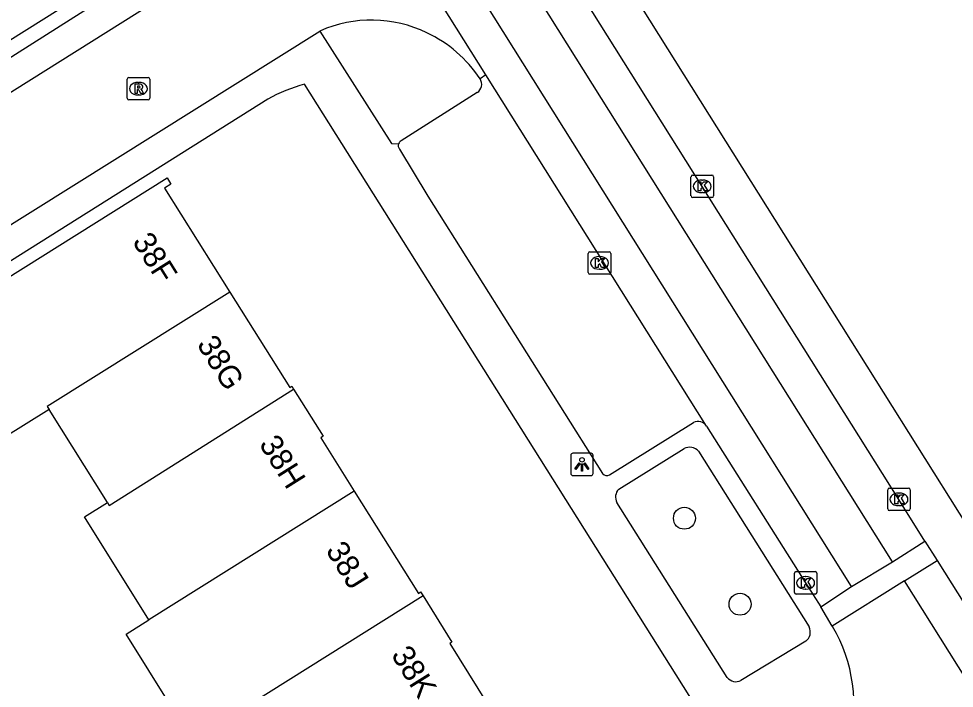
# Model space of a CAD drawing. Extents: x 160077 to 160945, y 386481 to 387498.
# Drawn here: x 160464.84 to 160506.47, y 386938.71 to 386968.48 of the extents above; entities that cross this region are included whole.
import ezdxf

# ---------------------------------------------------------------- set-up
doc = ezdxf.new("R2010")
doc.units = 0
for name, color, linetype in [('IMGEO_Boom', 7, 'Continuous'), ('IMGEO_Kolk', 7, 'Continuous'), ('IMGEO_Lichtpunt', 7, 'Continuous'), ('IMGEO_Pand', 7, 'Continuous'), ('IMGEO_Pand_nummerreeks', 7, 'Continuous'), ('IMGEO_Parkeervlak_open', 7, 'Continuous'), ('IMGEO_Rijbaan_lokaal_gesloten', 7, 'Continuous'), ('IMGEO_Rijbaan_lokaal_open', 7, 'Continuous'), ('IMGEO_Rioolput', 7, 'Continuous'), ('IMGEO_Voetpad_open', 7, 'Continuous')]:
    doc.layers.add(name, color=color, linetype=linetype)

msp = doc.modelspace()

# ---------------------------------------------------------------- linework, layer by layer
at = {"layer": 'IMGEO_Boom'}
for centre in [(160494.46, 386946.27), (160496.935, 386942.446)]:
    msp.add_circle(centre, 0.489, dxfattribs=at)
at = {"layer": 'IMGEO_Kolk'}
for p, q in [((160494.752, 386960.602), (160494.752, 386961.454)), ((160494.827, 386961.528), (160495.679, 386961.528)), ((160495.24, 386961.308), (160495.265, 386961.308)), ((160495.753, 386961.454), (160495.753, 386960.602)), ((160495.263, 386960.748), (160495.238, 386960.748)), ((160495.679, 386960.528), (160494.827, 386960.528)), ((160490.182, 386957.197), (160490.182, 386958.049)), ((160490.257, 386958.123), (160491.109, 386958.123)), ((160490.67, 386957.903), (160490.695, 386957.903)), ((160491.183, 386958.049), (160491.183, 386957.197)), ((160491.109, 386957.123), (160490.257, 386957.123)), ((160490.693, 386957.343), (160490.668, 386957.343)), ((160503.505, 386946.683), (160503.505, 386947.535)), ((160503.58, 386947.609), (160504.432, 386947.609)), ((160504.506, 386947.535), (160504.506, 386946.683)), ((160503.993, 386947.389), (160504.018, 386947.389)), ((160504.432, 386946.609), (160503.58, 386946.609)), ((160504.016, 386946.829), (160503.991, 386946.829)), ((160499.352, 386942.968), (160499.352, 386943.82)), ((160499.427, 386943.894), (160500.279, 386943.894)), ((160499.84, 386943.674), (160499.865, 386943.674)), ((160500.353, 386943.82), (160500.353, 386942.968)), ((160500.279, 386942.894), (160499.427, 386942.894)), ((160499.863, 386943.114), (160499.838, 386943.114))]:
    msp.add_line(p, q, dxfattribs=at)
for points in [[(160494.752, 386960.602), (160494.752, 386961.454)], [(160494.827, 386961.528), (160495.679, 386961.528)], [(160495.073, 386961.228), (160495.196, 386961.228), (160495.196, 386961.077), (160495.326, 386961.228), (160495.49, 386961.228), (160495.344, 386961.077), (160495.497, 386960.828), (160495.345, 386960.828), (160495.26, 386960.992), (160495.196, 386960.925), (160495.196, 386960.828), (160495.073, 386960.828), (160495.073, 386961.228)], [(160495.753, 386961.454), (160495.753, 386960.602)], [(160495.679, 386960.528), (160494.827, 386960.528)], [(160490.182, 386957.197), (160490.182, 386958.049)], [(160490.257, 386958.123), (160491.109, 386958.123)], [(160490.503, 386957.823), (160490.626, 386957.823), (160490.626, 386957.672), (160490.756, 386957.823), (160490.92, 386957.823), (160490.774, 386957.672), (160490.927, 386957.423), (160490.775, 386957.423), (160490.69, 386957.587), (160490.626, 386957.52), (160490.626, 386957.423), (160490.503, 386957.423), (160490.503, 386957.823)], [(160491.183, 386958.049), (160491.183, 386957.197)], [(160491.109, 386957.123), (160490.257, 386957.123)], [(160503.505, 386946.683), (160503.505, 386947.535)], [(160503.58, 386947.609), (160504.432, 386947.609)], [(160504.506, 386947.535), (160504.506, 386946.683)], [(160503.826, 386947.309), (160503.949, 386947.309), (160503.949, 386947.158), (160504.079, 386947.309), (160504.243, 386947.309), (160504.097, 386947.158), (160504.25, 386946.909), (160504.098, 386946.909), (160504.013, 386947.073), (160503.949, 386947.006), (160503.949, 386946.909), (160503.826, 386946.909), (160503.826, 386947.309)], [(160504.432, 386946.609), (160503.58, 386946.609)], [(160499.352, 386942.968), (160499.352, 386943.82)], [(160499.427, 386943.894), (160500.279, 386943.894)], [(160500.353, 386943.82), (160500.353, 386942.968)], [(160499.673, 386943.594), (160499.796, 386943.594), (160499.796, 386943.443), (160499.926, 386943.594), (160500.09, 386943.594), (160499.944, 386943.443), (160500.097, 386943.194), (160499.945, 386943.194), (160499.86, 386943.358), (160499.796, 386943.291), (160499.796, 386943.194), (160499.673, 386943.194), (160499.673, 386943.594)], [(160500.279, 386942.894), (160499.427, 386942.894)]]:
    msp.add_lwpolyline(points, dxfattribs=at)
for centre, start, end in [((160494.829, 386961.452), 91.552, 178.448), ((160494.829, 386961.452), 91.552, 178.448), ((160495.677, 386961.452), 1.552, 88.448), ((160495.677, 386961.452), 1.552, 88.448), ((160494.829, 386960.604), 181.552, 268.448), ((160494.829, 386960.604), 181.552, 268.448), ((160495.677, 386960.604), 271.552, 358.448), ((160495.677, 386960.604), 271.552, 358.448), ((160490.259, 386958.047), 91.552, 178.448), ((160490.259, 386958.047), 91.552, 178.448), ((160491.107, 386958.047), 1.552, 88.448), ((160491.107, 386958.047), 1.552, 88.448), ((160490.259, 386957.199), 181.552, 268.448), ((160490.259, 386957.199), 181.552, 268.448), ((160491.107, 386957.199), 271.552, 358.448), ((160491.107, 386957.199), 271.552, 358.448), ((160503.582, 386947.533), 91.552, 178.448), ((160503.582, 386947.533), 91.552, 178.448), ((160504.43, 386947.533), 1.552, 88.448), ((160504.43, 386947.533), 1.552, 88.448), ((160503.582, 386946.685), 181.552, 268.448), ((160503.582, 386946.685), 181.552, 268.448), ((160504.43, 386946.685), 271.552, 358.448), ((160504.43, 386946.685), 271.552, 358.448), ((160499.429, 386943.818), 91.552, 178.448), ((160499.429, 386943.818), 91.552, 178.448), ((160500.277, 386943.818), 1.552, 88.448), ((160500.277, 386943.818), 1.552, 88.448), ((160499.429, 386942.97), 181.552, 268.448), ((160499.429, 386942.97), 181.552, 268.448), ((160500.277, 386942.97), 271.552, 358.448), ((160500.277, 386942.97), 271.552, 358.448)]:
    msp.add_arc(centre, 0.0765, start, end, dxfattribs=at)
for centre, major_axis, ratio, start_param, end_param in [((160495.239, 386961.028), (-0.387, 0.002), 0.722429, 4.712389, 7.853982), ((160495.264, 386961.028), (-0.39, 0.002), 0.717154, 1.570796, 4.712389), ((160490.669, 386957.623), (-0.387, 0.002), 0.722429, 4.712389, 7.853982), ((160490.694, 386957.623), (-0.39, 0.002), 0.717154, 1.570796, 4.712389), ((160503.992, 386947.109), (-0.387, 0.002), 0.722429, 4.712389, 7.853982), ((160504.017, 386947.109), (-0.39, 0.002), 0.717154, 1.570796, 4.712389), ((160499.839, 386943.394), (-0.387, 0.002), 0.722429, 4.712389, 7.853982), ((160499.864, 386943.394), (-0.39, 0.002), 0.717154, 1.570796, 4.712389)]:
    msp.add_ellipse(centre, major_axis=major_axis, ratio=ratio, start_param=start_param, end_param=end_param, dxfattribs=at)
at = {"layer": 'IMGEO_Lichtpunt'}
for p, q in [((160489.401, 386949.068), (160489.401, 386948.261)), ((160489.401, 386949.068), (160489.401, 386948.261)), ((160490.303, 386949.163), (160489.495, 386949.163)), ((160490.303, 386949.163), (160489.495, 386949.163)), ((160490.397, 386948.261), (160490.397, 386949.068)), ((160490.397, 386948.261), (160490.397, 386949.068)), ((160489.495, 386948.167), (160490.303, 386948.167)), ((160489.495, 386948.167), (160490.303, 386948.167))]:
    msp.add_line(p, q, dxfattribs=at)
for points in [[(160489.775, 386948.732), (160489.814, 386948.704), (160489.626, 386948.442), (160489.588, 386948.469), (160489.775, 386948.732)], [(160489.877, 386948.684), (160489.924, 386948.684), (160489.924, 386948.362), (160489.877, 386948.362), (160489.877, 386948.684)], [(160489.987, 386948.704), (160490.025, 386948.731), (160490.212, 386948.469), (160490.173, 386948.441), (160489.987, 386948.704)]]:
    msp.add_lwpolyline(points, dxfattribs=at)
msp.add_circle((160489.9, 386948.866), 0.0994, dxfattribs=at)
for centre, start, end in [((160489.495, 386949.068), 90, 180), ((160489.495, 386949.068), 90, 180), ((160490.303, 386949.068), 0, 90), ((160490.303, 386949.068), 0, 90), ((160489.495, 386948.261), 180, 270), ((160489.495, 386948.261), 180, 270), ((160490.303, 386948.261), 270, 0), ((160490.303, 386948.261), 270, 360)]:
    msp.add_arc(centre, 0.0946, start, end, dxfattribs=at)
at = {"layer": 'IMGEO_Pand'}
for points in [[(160463.511, 386973.456), (160466.279, 386969.039), (160466.55, 386969.209), (160466.72, 386968.936), (160456.277, 386962.403), (160453.342, 386967.092)], [(160466.189, 386951.111), (160464.15, 386949.834), (160460.998, 386954.868), (160471.438, 386961.4), (160471.609, 386961.126), (160471.331, 386960.951), (160474.233, 386956.326)], [(160474.233, 386956.326), (160466.109, 386951.238), (160466.189, 386951.111)], [(160474.233, 386956.326), (160476.896, 386952.08), (160476.991, 386952.139), (160477.07, 386952.013)], [(160468.787, 386946.964), (160468.865, 386946.84), (160477.07, 386952.013)], [(160477.07, 386952.013), (160478.384, 386949.915), (160478.282, 386949.851), (160479.771, 386947.477)], [(160468.787, 386946.964), (160466.189, 386951.111)], [(160479.771, 386947.477), (160470.635, 386941.75)], [(160479.771, 386947.477), (160482.622, 386942.929), (160482.722, 386942.991), (160482.83, 386942.818)], [(160470.635, 386941.75), (160467.768, 386946.326), (160468.787, 386946.964)], [(160482.83, 386942.818), (160472.568, 386936.393)], [(160482.83, 386942.818), (160484.109, 386940.763), (160484.015, 386940.704), (160485.682, 386938.037)], [(160472.568, 386936.393), (160469.614, 386941.11), (160470.635, 386941.75)]]:
    msp.add_lwpolyline(points, dxfattribs=at)
at = {"layer": 'IMGEO_Parkeervlak_open'}
msp.add_lwpolyline([(160485.236, 386965.2), (160481.851, 386963.052)], dxfattribs=at)
for centre, radius, start, end in [((160485.022, 386965.563), 0.421, 300.5187, 35.4852), ((160481.979, 386962.832), 0.254, 120.0864, 159.0043)]:
    msp.add_arc(centre, radius, start, end, dxfattribs=at)
at = {"layer": 'IMGEO_Rijbaan_lokaal_gesloten'}
for points in [[(160505.157, 386945.256), (160504.006, 386947.109), (160495.253, 386961.028), (160486.501, 386974.953), (160477.229, 386989.731), (160467.421, 387005.35), (160466.642, 387006.564)], [(160503.723, 386944.337), (160465.2, 387005.644)], [(160501.896, 386943.239), (160463.407, 387004.517)], [(160485.624, 386965.994), (160476.969, 386979.769)], [(160495.448, 386950.36), (160485.624, 386965.994)], [(160495.448, 386950.36), (160499.853, 386943.394), (160500.523, 386942.324)], [(160503.723, 386944.337), (160505.157, 386945.256)], [(160505.157, 386945.256), (160505.706, 386944.383)], [(160501.896, 386943.239), (160503.723, 386944.337)], [(160504.252, 386943.491), (160505.706, 386944.383)], [(160505.706, 386944.383), (160516.604, 386927.056)], [(160500.523, 386942.324), (160501.896, 386943.239)], [(160504.252, 386943.491), (160501.035, 386941.476)], [(160515.144, 386926.155), (160504.252, 386943.491)], [(160501.035, 386941.476), (160500.523, 386942.324)]]:
    msp.add_lwpolyline(points, dxfattribs=at)
at = {"layer": 'IMGEO_Rijbaan_lokaal_open'}
for points in [[(160459.004, 386961.786), (160459.177, 386961.895), (160475.566, 386972.176)], [(160461.648, 386957.56), (160461.805, 386957.658), (160478.244, 386967.936)], [(160485.624, 386965.994), (160485.365, 386965.807)], [(160501.035, 386941.476), (160501.052, 386941.449)]]:
    msp.add_lwpolyline(points, dxfattribs=at)
for centre, radius, start, end in [((160480.531, 386962.821), 5.603, 63.9086, 114.0897), ((160480.6, 386962.683), 5.698, 33.2484, 65.144), ((160495.109, 386937.949), 6.898, 300.4096, 30.4958)]:
    msp.add_arc(centre, radius, start, end, dxfattribs=at)
at = {"layer": 'IMGEO_Rioolput'}
for p, q in [((160469.666, 386964.945), (160469.666, 386965.797)), ((160469.741, 386965.871), (160470.593, 386965.871)), ((160470.667, 386965.797), (160470.667, 386964.945)), ((160470.154, 386965.651), (160470.179, 386965.651)), ((160470.177, 386965.091), (160470.152, 386965.091)), ((160470.593, 386964.871), (160469.741, 386964.871))]:
    msp.add_line(p, q, dxfattribs=at)
for points in [[(160469.666, 386964.945), (160469.666, 386965.797)], [(160469.741, 386965.871), (160470.593, 386965.871)], [(160470.667, 386965.797), (160470.667, 386964.945)], [(160470.255, 386965.569), (160470.003, 386965.571), (160470.003, 386965.171)], [(160470.003, 386965.171), (160470.127, 386965.171), (160470.127, 386965.333), (160470.138, 386965.333)], [(160470.181, 386965.49), (160470.127, 386965.49), (160470.127, 386965.409)], [(160470.127, 386965.409), (160470.179, 386965.409)], [(160470.185, 386965.304), (160470.256, 386965.171), (160470.396, 386965.171), (160470.331, 386965.297)], [(160470.593, 386964.871), (160469.741, 386964.871)]]:
    msp.add_lwpolyline(points, dxfattribs=at)
for centre, radius, start, end in [((160469.743, 386965.795), 0.0765, 91.552, 178.448), ((160469.743, 386965.795), 0.0765, 91.552, 178.448), ((160470.591, 386965.795), 0.0765, 1.552, 88.448), ((160470.591, 386965.795), 0.0765, 1.552, 88.448), ((160470.137, 386965.28), 0.0533, 26.0293, 88.6989), ((160470.163, 386965.598), 0.19, 274.7715, 282.9687), ((160470.187, 386965.394), 0.0964, 77.0061, 93.1865), ((160470.201, 386965.451), 0.0378, 276.6634, 79.6772), ((160470.254, 386965.459), 0.109, 350.3612, 89.416), ((160470.252, 386965.459), 0.112, 277.5842, 350.9817), ((160470.236, 386965.244), 0.108, 29.5134, 73.7905), ((160469.743, 386964.947), 0.0765, 181.552, 268.448), ((160469.743, 386964.947), 0.0765, 181.552, 268.448), ((160470.591, 386964.947), 0.0765, 271.552, 358.448), ((160470.591, 386964.947), 0.0765, 271.552, 358.448)]:
    msp.add_arc(centre, radius, start, end, dxfattribs=at)
for centre, major_axis, ratio, start_param, end_param in [((160470.153, 386965.371), (-0.387, 0.002), 0.722429, 4.712389, 7.853982), ((160470.178, 386965.371), (-0.39, 0.002), 0.717154, 1.570796, 4.712389)]:
    msp.add_ellipse(centre, major_axis=major_axis, ratio=ratio, start_param=start_param, end_param=end_param, dxfattribs=at)
at = {"layer": 'IMGEO_Voetpad_open'}
for points in [[(160464.986, 387012.914), (160478.482, 386991.392), (160529.657, 386909.949)], [(160471.824, 386971.434), (160458.325, 386962.854), (160459.004, 386961.786)], [(160478.244, 386967.936), (160481.428, 386962.931), (160481.741, 386962.923)], [(160495.506, 386937.067), (160477.559, 386965.572)], [(160475.918, 386964.905), (160462.379, 386956.397), (160461.648, 386957.56)], [(160481.776, 386962.688), (160483.047, 386960.595), (160490.82, 386948.26)], [(160491.129, 386948.201), (160494.859, 386950.521)], [(160491.535, 386947.564), (160494.441, 386949.37)], [(160495.092, 386949.252), (160500.01, 386941.436)], [(160496.365, 386939.189), (160491.454, 386946.967)], [(160499.86, 386940.796), (160496.969, 386939.047)]]:
    msp.add_lwpolyline(points, dxfattribs=at)
for centre, radius, start, end in [((160479.493, 386958.463), 7.367, 105.2151, 119.0244), ((160481.97, 386962.837), 0.244, 159.3741, 217.5682), ((160495.064, 386950.112), 0.457, 32.7946, 116.6294), ((160494.686, 386948.867), 0.56, 43.4983, 115.954), ((160491.006, 386948.398), 0.232, 216.4662, 301.9141), ((160491.917, 386947.208), 0.522, 137.0135, 207.5332), ((160499.539, 386941.209), 0.523, 307.8816, 25.7372), ((160496.757, 386939.502), 0.502, 218.6206, 294.9195)]:
    msp.add_arc(centre, radius, start, end, dxfattribs=at)

# ---------------------------------------------------------------- texts
at = {"layer": 'IMGEO_Pand_nummerreeks'}
for s, rotation, p in [('38F', 302.1026, (160469.872, 386958.573)), ('38G', 302.1026, (160472.739, 386954.003)), ('38H', 302.0854, (160475.509, 386949.566)), ('38J', 302.0854, (160478.474, 386944.838)), ('38K', 301.9995, (160481.385, 386940.196))]:
    msp.add_text(s, height=1, rotation=rotation, dxfattribs=at).set_placement(p)

doc.saveas('drawing.dxf')
